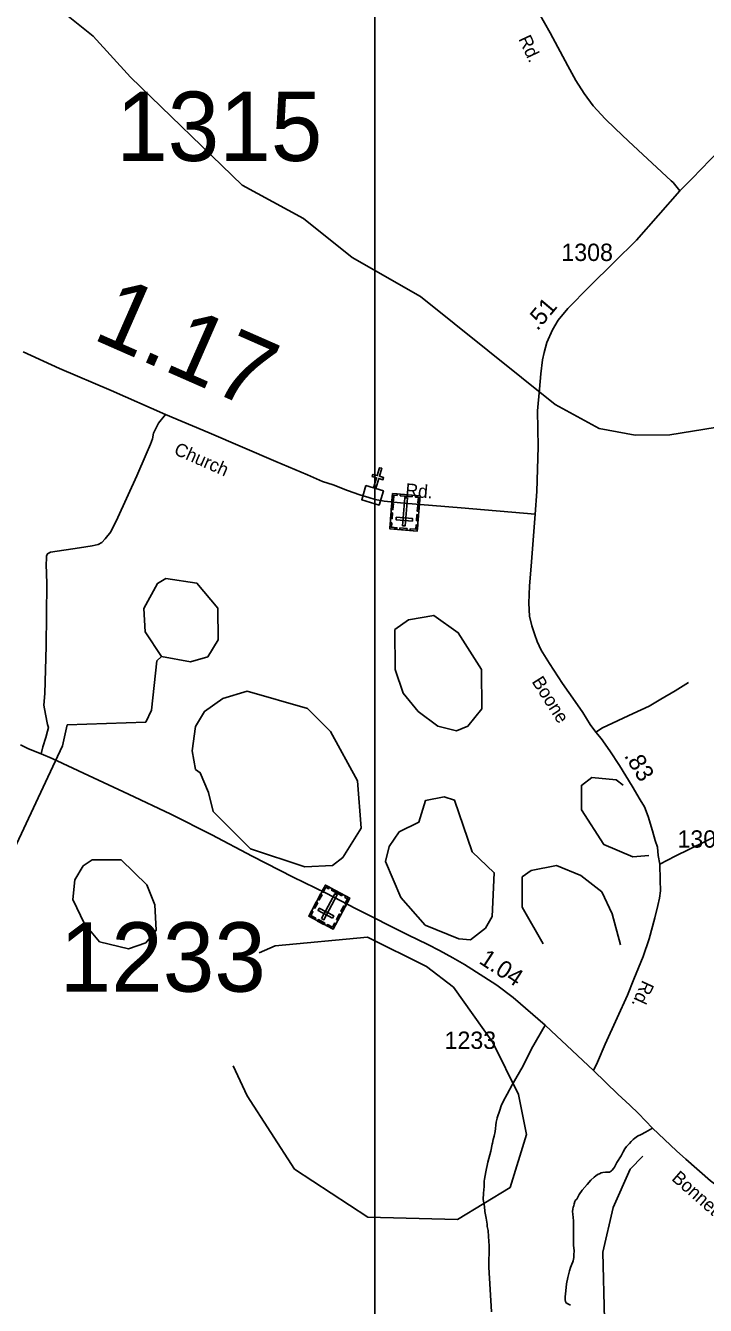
# Model space of a CAD drawing. Extents: x 2093524 to 2270757, y 289120 to 570408.
# Drawn here: x 2172788 to 2177691, y 453994 to 463218 of the extents above; entities that cross this region are included whole.
import ezdxf

# ---------------------------------------------------------------- set-up
doc = ezdxf.new("R2010")
doc.units = 0
for name, color, linetype in [('Exist Cultural Cemetery CELL', 7, 'Continuous'), ('Exist Cultural Church CELL', 7, 'Continuous'), ('Exist Hydrographic Creek Single Shore', 7, 'Continuous'), ('Exist Hydrographic Misc Water Feature', 7, 'Continuous'), ('Exist Hydrographic Pond Under 1500 Sq Ft', 7, 'Continuous'), ('Exist Road Non-System Type 51', 7, 'Continuous'), ('Exist Road Secondary Mileage Hundredths English Label', 7, 'Continuous'), ('Exist Road Secondary Type 51 Attributed', 7, 'Continuous'), ('Exist Road Secondary Type 51 Label', 7, 'Continuous'), ('Exist Road Secondary Type 51 Number Label', 7, 'Continuous'), ('Map Preparation Inset Cut Line', 7, 'Continuous')]:
    doc.layers.add(name, color=color, linetype=linetype)

msp = doc.modelspace()

# ---------------------------------------------------------------- linework, layer by layer
at = {"layer": 'Exist Cultural Cemetery CELL'}
for points in [[(2175612, 459575.4), (2175413.6, 459591.7), (2175434.4, 459845.5), (2175632.9, 459829.2)], [(2175467.5, 459842.8), (2175466.5, 459831.4), (2175444.6, 459833.2), (2175441.3, 459792.9), (2175430.2, 459793.8), (2175434.4, 459845.5)], [(2175574.7, 459822.5), (2175490.1, 459829.4), (2175491, 459840.8), (2175575.6, 459833.8)], [(2175439.9, 459772.6), (2175436.3, 459729.4), (2175425, 459730.3), (2175428.5, 459773.5)], [(2175505.8, 459613.6), (2175524.4, 459612), (2175541, 459814.1), (2175522.4, 459815.7)], [(2175599.9, 459831.9), (2175599, 459820.4), (2175620.9, 459818.6), (2175617.6, 459778.4), (2175628.7, 459777.4), (2175632.9, 459829.2)], [(2175627.2, 459759.5), (2175623.6, 459716.3), (2175612.3, 459717.3), (2175615.8, 459760.4)], [(2175434.4, 459706.9), (2175430.9, 459663.7), (2175419.5, 459664.6), (2175423.1, 459707.8)], [(2175576.9, 459646.6), (2175578.5, 459665.2), (2175461.1, 459674.9), (2175459.6, 459656.2)], [(2175621.7, 459692.5), (2175618.1, 459649.4), (2175606.8, 459650.3), (2175610.3, 459693.5)], [(2175417.1, 459635), (2175428.4, 459634), (2175425.8, 459601.9), (2175466.2, 459598.6), (2175465.3, 459587.5), (2175413.5, 459591.8)], [(2175538.2, 459581.5), (2175486.6, 459585.8), (2175487.5, 459597.1), (2175539.1, 459592.9)], [(2175615.6, 459618.6), (2175604.3, 459619.5), (2175601.6, 459587.5), (2175561.2, 459590.8), (2175560.3, 459579.7), (2175612, 459575.4)], [(2175004.9, 456704.8), (2174829.4, 456798.7), (2174949.5, 457023.2), (2175125.1, 456929.3)], [(2174978.7, 457007.6), (2174973.3, 456997.4), (2174953.9, 457007.8), (2174934.9, 456972.2), (2174925.1, 456977.4), (2174949.5, 457023.2)], [(2175069, 456946.2), (2174994.2, 456986.3), (2174999.6, 456996.3), (2175074.4, 456956.3)], [(2174894.3, 456896), (2174873.9, 456857.8), (2174863.9, 456863.2), (2174884.3, 456901.4)], [(2174925.5, 456954.1), (2174905, 456915.9), (2174895, 456921.3), (2174915.4, 456959.5)], [(2174922.6, 456782), (2174939.1, 456773.2), (2175034.8, 456952), (2175018.3, 456960.8)], [(2175095.9, 456944.8), (2175090.5, 456934.7), (2175109.9, 456924.3), (2175090.8, 456888.7), (2175100.6, 456883.4), (2175125.1, 456929.2)], [(2174849.8, 456837), (2174859.8, 456831.6), (2174844.6, 456803.2), (2174880.4, 456784.1), (2174875.1, 456774.3), (2174829.4, 456798.8)], [(2175001, 456784), (2175009.9, 456800.5), (2174906.1, 456856), (2174897.2, 456839.6)], [(2175060.4, 456808.3), (2175039.9, 456770.1), (2175029.9, 456775.5), (2175050.3, 456813.7)], [(2175092.1, 456867.6), (2175071.7, 456829.4), (2175061.6, 456834.8), (2175082.1, 456872.9)], [(2174939.6, 456739.7), (2174893.9, 456764.2), (2174899.3, 456774.2), (2174945, 456749.8)], [(2175025.4, 456742.9), (2175015.4, 456748.3), (2175000.2, 456719.9), (2174964.4, 456739.1), (2174959.2, 456729.3), (2175004.9, 456704.8)]]:
    msp.add_lwpolyline(points, close=True, dxfattribs=at)
at = {"layer": 'Exist Cultural Church CELL'}
msp.add_lwpolyline([(2175242.6, 459902.2), (2175297.2, 459886), (2175319, 459959), (2175288.3, 459968.1), (2175292.9, 459983.4), (2175323.6, 459974.3), (2175340.8, 460031.9), (2175356.1, 460027.3), (2175338.9, 459969.7), (2175369.6, 459960.6), (2175365, 459945.2), (2175334.4, 459954.4), (2175312.6, 459881.4), (2175367.8, 459864.8), (2175337.4, 459762.8), (2175212.2, 459800.2)], close=True, dxfattribs=at)
at = {"layer": 'Exist Hydrographic Creek Single Shore'}
for points in [[(2177924, 460347.1), (2177432.9, 460268.3), (2177182.9, 460266.8), (2176924, 460314.6), (2176606.9, 460488.2), (2175635.8, 461265.4), (2175142.9, 461547.5), (2174791.8, 461826.8), (2174348.9, 462068.6), (2173544.9, 462845.7), (2173275.9, 463143), (2173033.7, 463334.9)], [(2177777, 451139.2), (2177481.9, 451755.2), (2177372, 452062.5), (2177331, 452112.5), (2177262.9, 452327.1), (2177217, 452993.9), (2177140.9, 453228.3), (2177115.9, 453235.4), (2177064, 453518.5), (2176961.9, 453891.2), (2176951, 454376.9), (2177024.8, 454700.1), (2177147.9, 454976.5), (2177238.9, 455069.8)]]:
    msp.add_lwpolyline(points, dxfattribs=at)
at = {"layer": 'Exist Hydrographic Misc Water Feature'}
msp.add_line((2174385.8, 455504.1), (2174284.9, 455719.4), dxfattribs=at)
for points in [[(2172261.9, 455490.9), (2172193.8, 455698.9), (2172201.8, 455800.4), (2172714.9, 456400.3), (2172653.8, 456818.1), (2172651.9, 457169.1), (2173054.8, 458027), (2173087.8, 458177.2), (2173653.8, 458198.7), (2173694.8, 458283.2), (2173734.8, 458639.9), (2173767.8, 458672)], [(2177283, 457237.1), (2177166.9, 457226.4), (2176958, 457315.8), (2176797.9, 457565), (2176796.8, 457742.2), (2176871.9, 457799.7), (2177047, 457783.1), (2177096.8, 457742.7)], [(2177079, 456591.7), (2177018.9, 456816), (2176942.8, 456975), (2176792.9, 457092.8), (2176617, 457165.2), (2176433.9, 457129.5), (2176367.9, 457081.6), (2176368.9, 456865.1), (2176520, 456599.7)], [(2176342.8, 455514.2), (2176157.9, 455888.6), (2175872.9, 456287.8), (2175679.9, 456436), (2175253.8, 456647.9), (2174587.8, 456585.8), (2174471.9, 456535.7)], [(2176342.8, 455514.2), (2176399.2, 455224.8), (2176283.2, 454844), (2175902.4, 454612.2), (2175256.7, 454628.8), (2174726.8, 454976.5), (2174385.8, 455504.1)]]:
    msp.add_lwpolyline(points, dxfattribs=at)
at = {"layer": 'Exist Hydrographic Pond Under 1500 Sq Ft'}
for points in [[(2173767.8, 458672), (2173650.9, 458848.3), (2173640.9, 459015.8), (2173739.9, 459197.4), (2173797.9, 459232.3), (2174022.9, 459198.4), (2174173.8, 459018.2), (2174175.9, 458791.8), (2174101.8, 458668.7), (2173977, 458631.8), (2173767.8, 458672)], [(2175894.8, 458134.2), (2175977.8, 458168.6), (2176077.9, 458294.5), (2176075.9, 458576.6), (2175907.9, 458842.4), (2175731.8, 458967.3), (2175548.9, 458934.9), (2175449.8, 458864.7), (2175451.9, 458576), (2175510.9, 458407.6), (2175619.8, 458274.2), (2175761.9, 458169.7), (2175894.8, 458134.2)], [(2174800.9, 457155.6), (2174408.8, 457284.8), (2174140.8, 457552.6), (2174107, 457691), (2174047.9, 457833.3), (2174013.9, 457856.9), (2173988.8, 457991.9), (2174012.8, 458165.3), (2174078.9, 458275.5), (2174210.9, 458368), (2174385.8, 458420.2), (2174819.9, 458296.8), (2174986.8, 458129.4), (2175180.8, 457774.5), (2175207.9, 457432.8), (2175075.8, 457222.3), (2175001, 457164.7), (2174800.9, 457155.6)], [(2175911.8, 456634.8), (2175669.9, 456734.8), (2175493.9, 456935), (2175383.8, 457193.1), (2175408.8, 457300.9), (2175482.9, 457407.6), (2175623.9, 457477), (2175672.9, 457633.4), (2175806.8, 457660.3), (2175880.9, 457635.9), (2176008.8, 457262.6), (2176167.9, 457111.8), (2176153, 456797.2), (2176104, 456712.9), (2175995.9, 456629.8), (2175911.8, 456634.8)], [(2173529.9, 456564.4), (2173654.8, 456607.8), (2173728.8, 456698.2), (2173719.8, 456882), (2173661, 457024.3), (2173475.8, 457205.1), (2173267.9, 457206), (2173201.9, 457161.4), (2173143.8, 457060.8), (2173127.8, 456920.1), (2173212.9, 456744.6), (2173321.8, 456614.4), (2173529.9, 456564.4)]]:
    msp.add_lwpolyline(points, dxfattribs=at)
at = {"layer": 'Exist Road Non-System Type 51'}
for points in [[(2172900, 457970.1), (2172911.5, 458020), (2172933.2, 458088.1), (2172944.9, 458132.2), (2172952.6, 458158.3), (2172944.5, 458180.1), (2172932.3, 458256.1), (2172919.8, 458320), (2172927.4, 458404.1), (2172935.5, 458746.1), (2172940.9, 459197.7), (2172936.2, 459335.9), (2172937.9, 459375.9), (2172939.6, 459393.9), (2172941.7, 459401.7), (2172945.5, 459411.8), (2172967.4, 459423.8), (2173177.3, 459455), (2173267.2, 459469.6), (2173311.3, 459477.9), (2173337.2, 459491.9), (2173361, 459518), (2173402.7, 459570.3), (2173453.9, 459672.6), (2173590.2, 459973.2), (2173657.3, 460129.7), (2173688.9, 460201.5), (2173702.8, 460239.6), (2173710.5, 460279.8), (2173714.3, 460289.9), (2173728.3, 460319.8), (2173746, 460351.9), (2173795.5, 460416.2)], [(2176899.4, 458126.5), (2176949.2, 458157), (2177168.8, 458260.2), (2177284.3, 458312.7), (2177368, 458363.2), (2177473.5, 458423.7), (2177569.2, 458484.1)], [(2177362.9, 457173.5), (2177472.3, 457232.4), (2177791.3, 457388)], [(2176147.3, 453946.8), (2176129.5, 454268.7), (2176130.6, 454422.5), (2176126.1, 454490.5), (2176123.9, 454532.5), (2176117.7, 454562.5), (2176115.7, 454578.6), (2176109.3, 454622.3), (2176099.1, 454670.4), (2176096.9, 454706.2), (2176088.8, 454758.2), (2176090.3, 454802.2), (2176094.2, 454850.3), (2176096, 454888.3), (2176097.9, 454904.3), (2176107.5, 454956.3), (2176121, 455026.2), (2176142.6, 455106.5), (2176152.5, 455156.5), (2176154.3, 455162.4), (2176160.1, 455190.4), (2176166.1, 455214.6), (2176174, 455246.6), (2176177.7, 455268.5), (2176179.5, 455292.7), (2176181.6, 455314.7), (2176189.3, 455342.7), (2176189.4, 455344.7), (2176206.9, 455400.8), (2176218.7, 455432.7), (2176233.5, 455469), (2176260.8, 455515.5), (2176297.7, 455582.5), (2176377.3, 455720.4), (2176436.5, 455842.9), (2176533.7, 456013.2)], [(2177309.4, 455270.8), (2177257.4, 455242.6), (2177227.5, 455226.5), (2177201.7, 455214.2), (2177181.7, 455200.2), (2177169.7, 455190.3), (2177154, 455174.2), (2177143.9, 455161.9), (2177134.1, 455150), (2177122.1, 455140), (2177110.3, 455121.9), (2177098.4, 455101.8), (2177082.4, 455071.6), (2177052.9, 455023.7), (2177043, 455003.5), (2177035.1, 454989.6), (2177027.1, 454979.6), (2177019, 454969.2), (2177013.3, 454963.4), (2176999.4, 454955.2), (2176983.2, 454953.2), (2176969.1, 454953.2), (2176951.4, 454950.9), (2176939.2, 454948.9), (2176927.3, 454942.9), (2176917.3, 454938.8), (2176901.4, 454928.6), (2176887.4, 454918.7), (2176863.7, 454896.6), (2176837.8, 454864.3), (2176801.9, 454824.3), (2176780.3, 454792), (2176762.6, 454760.2), (2176754.5, 454752.1), (2176748.4, 454742.1), (2176744.5, 454726.1), (2176740.6, 454712.1), (2176736.8, 454702), (2176734.9, 454687.9), (2176732.9, 454669.9), (2176735.1, 454651.8), (2176739.4, 454603.8), (2176739.9, 454513.9), (2176740.2, 454428), (2176744.6, 454387.9), (2176740.7, 454358.1), (2176742.7, 454340), (2176736.9, 454313.9), (2176734.8, 454308.1), (2176727, 454292.1), (2176717.3, 454268.1), (2176711.2, 454241.9), (2176697.5, 454196), (2176689.7, 454149.9), (2176684, 454097.8), (2176680.2, 454055.9), (2176678.5, 454034), (2176682.5, 454021.8), (2176686.6, 454011.8), (2176698.6, 454004), (2176718.7, 453996.1)]]:
    msp.add_lwpolyline(points, dxfattribs=at)
at = {"layer": 'Exist Road Secondary Type 51 Attributed'}
for points in [[(2177507.2, 462026.7), (2177594.6, 462117.2), (2177725.9, 462250), (2177896.7, 462426.7), (2177976.3, 462505.1), (2178051.7, 462581.7), (2178129.1, 462666.1), (2178169, 462722.3), (2178228.5, 462794.6), (2178303.8, 462905), (2178442.7, 463107.5), (2178525.7, 463242), (2178581.4, 463336.3), (2178674.2, 463512.9), (2178838.5, 463821.6), (2178964.9, 464078.2), (2179069.7, 464278.8), (2179192.3, 464507.3), (2179235.9, 464587.4), (2179301.6, 464670.6)], [(2177507.2, 462026.7), (2177458.2, 462086.3), (2177444.4, 462100.1), (2177135.2, 462386.4), (2177038.9, 462475.9), (2176966.5, 462547.2), (2176881.8, 462640.7), (2176817.3, 462728.3), (2176756.8, 462822), (2176698.2, 462927.5), (2176571.2, 463166.9), (2176490.4, 463310.2)], [(2176462.7, 459695.6), (2176473.9, 459861.2), (2176485.5, 460182.2), (2176480.2, 460441), (2176493.2, 460596.9), (2176504.6, 460708.9), (2176516.1, 460809), (2176527.7, 460862.9), (2176547.2, 460935), (2176586.7, 461025.4), (2176628.4, 461095.4), (2176698, 461178), (2176855, 461336.6), (2177033.7, 461513.7), (2177193, 461672.6), (2177507.2, 462026.7)], [(2172769.6, 460866.1), (2173032, 460747.7), (2173404.7, 460588.1), (2173795.5, 460416.2), (2174112.3, 460282), (2174593.4, 460076.8), (2174819.8, 459980.1), (2174928, 459932.7), (2175005.9, 459907.2), (2175110.4, 459867.7), (2175198.4, 459836.4), (2175262.6, 459816.8), (2175308.6, 459803.1), (2175374.6, 459791.2), (2175516.7, 459776.3), (2175928.6, 459742.4), (2176462.7, 459695.6)], [(2176883.4, 455687.4), (2176912.9, 455747.5), (2176968.2, 455875.9), (2177053.1, 456066.1), (2177128.2, 456230.6), (2177175.4, 456344.8), (2177242.7, 456509.1), (2177283.9, 456635.2), (2177326.9, 456787.5), (2177346.4, 456875.7), (2177360, 456929.5), (2177365.9, 456981.6), (2177363.2, 457059.7), (2177362.9, 457173.5), (2177350.3, 457235.5), (2177344, 457297.6), (2177327.6, 457345.5), (2177309.3, 457415), (2177278.9, 457517), (2177250.4, 457586.8), (2177220.3, 457636.6), (2177161.6, 457736.2), (2177070.7, 457885.6), (2177000.4, 457991.3), (2176937.9, 458080.8), (2176899.4, 458126.5), (2176859.2, 458180.5), (2176806.8, 458268.1), (2176750.3, 458345.7), (2176659.7, 458475.1), (2176566.8, 458620.6), (2176506.4, 458716.3), (2176477.8, 458777.9), (2176459.8, 458827.8), (2176439.4, 458891.8), (2176422.8, 458961.7), (2176416.4, 459055.6), (2176421.5, 459179.5), (2176432.9, 459321.6), (2176462.7, 459695.6)], [(2176883.4, 455687.4), (2176730.5, 455830.5), (2176577.9, 455973.6), (2176533.7, 456013.2), (2176304.5, 456212), (2176186.2, 456301.3), (2176091.7, 456362.8), (2175953.4, 456451.9), (2175869, 456499.5), (2175772.7, 456552.9), (2175688.6, 456594.3), (2175544.3, 456665.4), (2175167.3, 456853.4), (2174954.9, 456963.9), (2174718.1, 457080.8), (2174421.3, 457231.1), (2174130.8, 457385.2), (2173836, 457533.4), (2173529.2, 457679.6), (2173240.6, 457812), (2172980, 457934.7), (2172900, 457970.1), (2172807.5, 458005.4), (2172751.4, 458035.4)], [(2181159.2, 451847.6), (2180976.2, 452032.7), (2180817.2, 452185.8), (2180650.3, 452336.7), (2180552.1, 452425.9), (2180296.7, 452660.7), (2180021.6, 452914.8), (2179653.8, 453254.8), (2179326, 453560.8), (2179060.9, 453805.2), (2178835.8, 454011.8), (2178787.5, 454055.7), (2178763.6, 454077.5), (2178396.1, 454367.3), (2178052.5, 454637.3), (2177874, 454780.2), (2177727.3, 454891.4), (2177548.4, 455048.2), (2177482.3, 455107.9), (2177309.4, 455270.8), (2177206.9, 455376.2), (2177146.4, 455438), (2177058.4, 455515.5), (2176883.4, 455687.4)]]:
    msp.add_lwpolyline(points, dxfattribs=at)
at = {"layer": 'Map Preparation Inset Cut Line'}
msp.add_lwpolyline([(2227216.3, 438144.1), (2175307, 438144.1), (2175307, 478995.7), (2227216.3, 478995.7)], close=True, dxfattribs=at)

# ---------------------------------------------------------------- texts
at = {"layer": 'Exist Road Secondary Mileage Hundredths English Label'}
for s, height, rotation, p in [('1.17', 500, 336.26769, (2173259.6, 460963.8)), ('.51', 125, 49.89482, (2176479.3, 461013.3)), ('.83', 125, 301.29192, (2177101.1, 457956)), ('1.04', 125, 326.91936, (2176050.4, 456464.3))]:
    msp.add_text(s, height=height, rotation=rotation, dxfattribs=at).set_placement(p)
at = {"layer": 'Exist Road Secondary Type 51 Label'}
for s, rotation, p in [('Rd.', 295.0032, (2176340.1, 463122.3)), ('Church', 336.26769, (2173850.9, 460131.3)), ('Rd.', 355.30532, (2175523.6, 459825.1)), ('Boone', 302.54485, (2176434.8, 458490)), ('Rd.', 245.38009, (2177238.1, 456343.1)), ('Bonnetsville', 318.77557, (2177441.1, 454901))]:
    msp.add_text(s, height=95, rotation=rotation, dxfattribs=at).set_placement(p)
at = {"layer": 'Exist Road Secondary Type 51 Number Label'}
for s, height, p in [('1315', 500, (2173440.7, 462242.4)), ('1308', 125, (2176651.8, 461521.6)), ('1308', 125, (2177489.1, 457292.9)), ('1233', 500, (2173033.1, 456255)), ('1233', 125, (2175809.4, 455842.5))]:
    msp.add_text(s, height=height, dxfattribs=at).set_placement(p)

doc.saveas('drawing.dxf')
